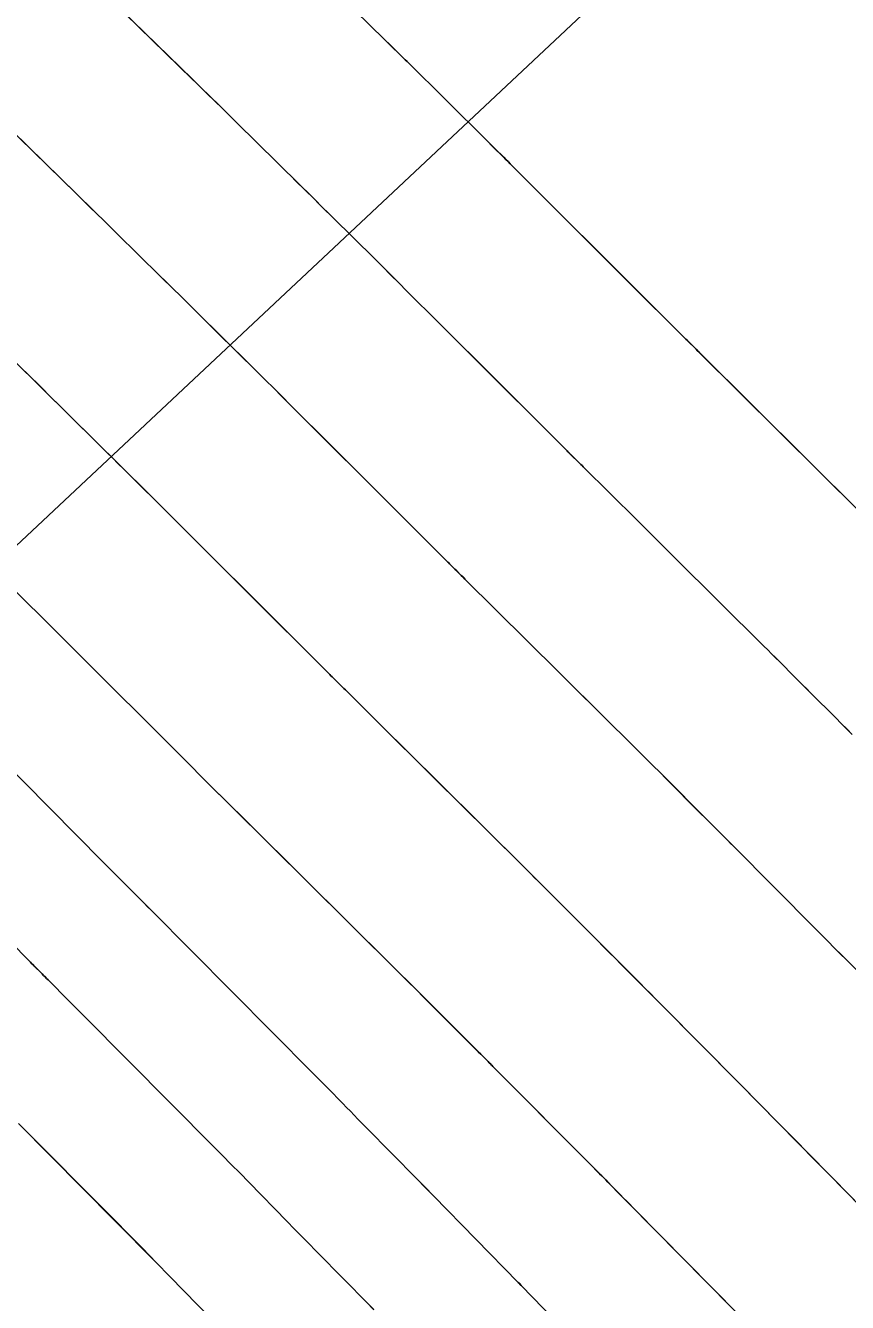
# Model space of a CAD drawing. Extents: x 954385 to 988206, y 1868364 to 1924553.
# Drawn here: x 955857.75 to 955877.93, y 1922853.85 to 1922885.18 of the extents above; entities that cross this region are included whole.
import ezdxf

# ---------------------------------------------------------------- set-up
doc = ezdxf.new("R2010")
doc.units = 0
for name, color, linetype in [('16', 7, 'Continuous'), ('26', 7, 'Continuous'), ('6', 7, 'Continuous'), ('7', 7, 'Continuous'), ('Default', 7, 'Continuous')]:
    doc.layers.add(name, color=color, linetype=linetype)

msp = doc.modelspace()

# ---------------------------------------------------------------- linework, layer by layer
at = {"layer": '16'}
for points in [[(955878.045, 1922867.785), (955877.91, 1922867.92), (955877.776, 1922868.055), (955877.641, 1922868.19), (955877.024, 1922868.807), (955876.928, 1922868.903), (955876.832, 1922868.998), (955876.737, 1922869.094), (955876.641, 1922869.19), (955876.258, 1922869.573), (955876.163, 1922869.668), (955876.067, 1922869.764), (955875.971, 1922869.859), (955875.875, 1922869.954), (955873.681, 1922872.13), (955873.452, 1922872.357), (955873.222, 1922872.585), (955872.993, 1922872.813), (955872.764, 1922873.04), (955871.442, 1922874.351), (955871.415, 1922874.379), (955871.387, 1922874.406), (955871.36, 1922874.433), (955871.332, 1922874.46), (955871.15, 1922874.639), (955871.065, 1922874.723), (955871.032, 1922874.756), (955870.998, 1922874.79), (955868.696, 1922877.086), (955868.498, 1922877.283), (955868.301, 1922877.481), (955868.103, 1922877.678), (955867.905, 1922877.875), (955867.115, 1922878.663), (955866.918, 1922878.86), (955866.72, 1922879.057), (955866.522, 1922879.254), (955866.323, 1922879.45), (955865.286, 1922880.475), (955865.061, 1922880.699), (955864.835, 1922880.922), (955864.384, 1922881.368), (955864.271, 1922881.48), (955864.158, 1922881.591), (955864.045, 1922881.703), (955863.932, 1922881.814), (955862.939, 1922882.79), (955862.757, 1922882.969), (955862.575, 1922883.147), (955862.212, 1922883.505), (955862.121, 1922883.594), (955862.029, 1922883.684), (955861.938, 1922883.773), (955861.847, 1922883.862), (955859.214, 1922886.428)], [(955878.249, 1922873.231), (955874.292, 1922877.156), (955874.266, 1922877.182), (955874.215, 1922877.233), (955873.999, 1922877.446), (955873.961, 1922877.483), (955873.922, 1922877.521), (955873.884, 1922877.559), (955873.846, 1922877.597), (955873.438, 1922878.004), (955873.276, 1922878.165), (955873.115, 1922878.326), (955869.701, 1922881.733), (955869.648, 1922881.785), (955869.596, 1922881.838), (955869.543, 1922881.89), (955869.49, 1922881.942), (955869.226, 1922882.203), (955869.068, 1922882.36), (955867.117, 1922884.29), (955867.071, 1922884.336), (955867.024, 1922884.381), (955866.978, 1922884.427), (955866.932, 1922884.472), (955866.7, 1922884.7), (955866.561, 1922884.837), (955865.106, 1922886.268)], [(955855.834, 1922884.138), (955859.005, 1922881.048), (955859.088, 1922880.967), (955859.17, 1922880.886), (955859.253, 1922880.805), (955859.336, 1922880.724), (955859.831, 1922880.238), (955859.996, 1922880.075), (955861.06, 1922879.029), (955861.176, 1922878.915), (955861.291, 1922878.802), (955861.407, 1922878.688), (955861.522, 1922878.574), (955862.099, 1922878.003), (955862.445, 1922877.661), (955863.437, 1922876.68), (955863.641, 1922876.478), (955863.844, 1922876.277), (955864.047, 1922876.074), (955864.25, 1922875.872), (955865.271, 1922874.854), (955865.746, 1922874.38), (955866.222, 1922873.906), (955868.097, 1922872.035), (955868.119, 1922872.013), (955868.141, 1922871.992), (955868.163, 1922871.97), (955868.184, 1922871.949), (955868.45, 1922871.687), (955868.495, 1922871.642), (955868.54, 1922871.598), (955870.841, 1922869.316), (955871.305, 1922868.856), (955871.768, 1922868.397), (955872.833, 1922867.34), (955872.996, 1922867.179), (955873.158, 1922867.017), (955873.321, 1922866.856), (955873.483, 1922866.694), (955874.387, 1922865.79), (955874.59, 1922865.587), (955874.86, 1922865.316), (955874.928, 1922865.249), (955874.996, 1922865.181), (955875.063, 1922865.113), (955875.131, 1922865.045), (955877.136, 1922863.028), (955877.4, 1922862.763), (955877.664, 1922862.497), (955877.73, 1922862.431), (955877.796, 1922862.365), (955877.861, 1922862.298), (955877.927, 1922862.232), (955881.766, 1922858.336)], [(955857.454, 1922876.966), (955858.125, 1922876.307), (955858.275, 1922876.159), (955858.424, 1922876.012), (955858.574, 1922875.864), (955858.724, 1922875.717), (955859.624, 1922874.826), (955859.758, 1922874.693), (955859.893, 1922874.56), (955860.027, 1922874.427), (955860.162, 1922874.294), (955860.7, 1922873.763), (955860.834, 1922873.63), (955860.969, 1922873.496), (955861.103, 1922873.363), (955861.237, 1922873.23), (955862.293, 1922872.176), (955862.514, 1922871.956), (955862.734, 1922871.736), (955862.955, 1922871.516), (955863.176, 1922871.296), (955865.197, 1922869.279), (955865.224, 1922869.253), (955865.25, 1922869.227), (955865.276, 1922869.201), (955865.303, 1922869.175), (955865.479, 1922869.002), (955865.567, 1922868.914), (955865.603, 1922868.879), (955865.638, 1922868.844), (955866.968, 1922867.526), (955867.196, 1922867.301), (955867.423, 1922867.075), (955867.651, 1922866.85), (955867.878, 1922866.624), (955870.079, 1922864.442), (955870.165, 1922864.357), (955870.25, 1922864.272), (955870.336, 1922864.186), (955870.421, 1922864.101), (955870.763, 1922863.76), (955870.933, 1922863.589), (955871.104, 1922863.418), (955871.828, 1922862.695), (955871.954, 1922862.568), (955872.081, 1922862.442), (955872.207, 1922862.315), (955872.333, 1922862.188), (955872.838, 1922861.681), (955872.964, 1922861.554), (955873.09, 1922861.427), (955873.216, 1922861.3), (955873.342, 1922861.173), (955874.426, 1922860.084), (955874.648, 1922859.86), (955874.871, 1922859.635), (955875.093, 1922859.411), (955875.314, 1922859.186), (955877.17, 1922857.304), (955877.338, 1922857.133), (955877.507, 1922856.962), (955877.675, 1922856.791), (955877.843, 1922856.62), (955878.751, 1922855.7)], [(955857.505, 1922871.298), (955857.799, 1922871.007), (955858.093, 1922870.716), (955858.386, 1922870.424), (955858.68, 1922870.132), (955861.857, 1922866.964), (955862.007, 1922866.813), (955862.351, 1922866.471), (955862.367, 1922866.454), (955862.401, 1922866.421), (955862.631, 1922866.194), (955862.671, 1922866.155), (955862.711, 1922866.116), (955862.75, 1922866.077), (955862.79, 1922866.037), (955866.651, 1922862.211), (955866.789, 1922862.074), (955866.927, 1922861.937), (955867.204, 1922861.663), (955867.273, 1922861.594), (955867.342, 1922861.526), (955867.411, 1922861.457), (955867.479, 1922861.388), (955868.868, 1922860.001), (955868.987, 1922859.881), (955869.106, 1922859.762), (955869.136, 1922859.732), (955869.166, 1922859.702), (955869.196, 1922859.673), (955869.225, 1922859.643), (955871.443, 1922857.413), (955871.594, 1922857.262), (955871.846, 1922857.008), (955871.896, 1922856.958), (955871.946, 1922856.907), (955871.996, 1922856.856), (955872.047, 1922856.805), (955872.393, 1922856.454), (955872.542, 1922856.303), (955872.691, 1922856.151), (955875.89, 1922852.908)], [(955856.398, 1922867.941), (955859.651, 1922864.662), (955859.732, 1922864.581), (955859.812, 1922864.5), (955860.05, 1922864.261), (955860.086, 1922864.225), (955860.321, 1922863.99), (955860.361, 1922863.95), (955860.402, 1922863.909), (955860.442, 1922863.869), (955860.482, 1922863.829), (955860.663, 1922863.647), (955860.75, 1922863.56), (955860.837, 1922863.472), (955864.797, 1922859.487), (955864.89, 1922859.393), (955864.983, 1922859.299), (955865.076, 1922859.204), (955865.169, 1922859.11), (955865.54, 1922858.73), (955865.633, 1922858.635), (955865.726, 1922858.541), (955865.819, 1922858.446), (955865.912, 1922858.351), (955866.951, 1922857.298), (955867.155, 1922857.091), (955867.359, 1922856.883), (955867.563, 1922856.676), (955867.766, 1922856.468), (955869.849, 1922854.343), (955869.876, 1922854.315), (955869.923, 1922854.266), (955869.93, 1922854.259), (955873.374, 1922850.713)], [(955866.301, 1922853.675), (955866.124, 1922853.856), (955865.946, 1922854.036), (955865.769, 1922854.217), (955865.591, 1922854.397), (955864.881, 1922855.118), (955864.703, 1922855.298), (955864.525, 1922855.479), (955864.348, 1922855.659), (955864.171, 1922855.84), (955863.233, 1922856.799), (955863.018, 1922857.019), (955862.802, 1922857.239), (955862.585, 1922857.458), (955862.368, 1922857.677), (955859.208, 1922860.857), (955859.11, 1922860.955), (955859.013, 1922861.053), (955858.915, 1922861.151), (955858.818, 1922861.249), (955858.304, 1922861.765), (955858.268, 1922861.801), (955858.232, 1922861.837), (955858.196, 1922861.873), (955858.16, 1922861.909), (955857.944, 1922862.125), (955857.893, 1922862.177), (955857.871, 1922862.199), (955857.346, 1922862.727)], [(955863.023, 1922852.724), (955861.297, 1922854.489), (955860.959, 1922854.834), (955860.62, 1922855.179), (955860.28, 1922855.523), (955859.94, 1922855.866), (955857.578, 1922858.242)]]:
    msp.add_lwpolyline(points, dxfattribs=at)
at = {"layer": '26'}
msp.add_lwpolyline([(955907.131, 1922918.928), (955752.999, 1922774.431), (955754.738, 1922780.174), (955752.999, 1922774.431), (955758.842, 1922775.796)], dxfattribs=at)
at = {"layer": '6'}
msp.add_lwpolyline([(955857.74, 1922876.685), (955858.197, 1922876.237), (955858.311, 1922876.125), (955858.425, 1922876.012), (955858.539, 1922875.9), (955858.652, 1922875.788), (955859.625, 1922874.826), (955859.894, 1922874.561), (955860.163, 1922874.295), (955860.701, 1922873.763), (955860.836, 1922873.63), (955860.97, 1922873.497), (955861.104, 1922873.364), (955861.238, 1922873.23), (955862.294, 1922872.177), (955862.514, 1922871.957), (955862.735, 1922871.737), (955862.955, 1922871.517), (955863.176, 1922871.297), (955865.197, 1922869.279), (955865.223, 1922869.253), (955865.249, 1922869.227), (955865.276, 1922869.201), (955865.302, 1922869.175), (955865.496, 1922868.984), (955865.567, 1922868.915), (955865.603, 1922868.88), (955865.638, 1922868.845), (955868.006, 1922866.496), (955868.23, 1922866.274), (955868.455, 1922866.051), (955868.679, 1922865.829), (955868.904, 1922865.606), (955870.079, 1922864.441), (955870.164, 1922864.356), (955870.25, 1922864.271), (955870.336, 1922864.186), (955870.421, 1922864.101), (955870.762, 1922863.759), (955870.933, 1922863.588), (955871.104, 1922863.417), (955871.793, 1922862.728), (955871.936, 1922862.584), (955872.08, 1922862.44), (955872.223, 1922862.297), (955872.366, 1922862.153), (955873.622, 1922860.89), (955873.747, 1922860.764), (955873.872, 1922860.639), (955873.997, 1922860.513), (955874.121, 1922860.388), (955874.621, 1922859.886), (955874.746, 1922859.761), (955874.87, 1922859.635), (955874.995, 1922859.509), (955875.119, 1922859.383), (955875.901, 1922858.59), (955876.073, 1922858.416), (955876.245, 1922858.242), (955876.417, 1922858.068), (955876.588, 1922857.894), (955878.752, 1922855.7)], dxfattribs=at)
at = {"layer": '7'}
for points in [[(955859.213, 1922886.428), (955861.846, 1922883.861), (955861.938, 1922883.772), (955862.029, 1922883.683), (955862.12, 1922883.594), (955862.211, 1922883.504), (955862.575, 1922883.147), (955862.666, 1922883.058), (955862.757, 1922882.968), (955862.848, 1922882.879), (955862.939, 1922882.789), (955863.931, 1922881.814), (955864.044, 1922881.702), (955864.157, 1922881.591), (955864.27, 1922881.48), (955864.383, 1922881.368), (955864.834, 1922880.922), (955864.947, 1922880.81), (955865.06, 1922880.699), (955865.173, 1922880.587), (955865.286, 1922880.475), (955866.323, 1922879.449), (955866.521, 1922879.253), (955866.719, 1922879.056), (955866.917, 1922878.86), (955867.114, 1922878.663), (955867.904, 1922877.874), (955868.101, 1922877.677), (955868.299, 1922877.48), (955868.496, 1922877.283), (955868.694, 1922877.086), (955870.998, 1922874.789), (955871.015, 1922874.772), (955871.031, 1922874.756), (955871.048, 1922874.739), (955871.065, 1922874.722), (955871.151, 1922874.639), (955871.185, 1922874.606), (955871.202, 1922874.589), (955871.332, 1922874.46), (955871.36, 1922874.433), (955871.387, 1922874.406), (955871.415, 1922874.379), (955871.442, 1922874.351), (955872.764, 1922873.04), (955872.993, 1922872.813), (955873.222, 1922872.585), (955873.452, 1922872.358), (955873.681, 1922872.13), (955875.875, 1922869.955), (955875.971, 1922869.86), (955876.067, 1922869.764), (955876.163, 1922869.669), (955876.258, 1922869.573), (955876.641, 1922869.19), (955876.832, 1922868.998), (955877.023, 1922868.807), (955877.64, 1922868.189), (955877.775, 1922868.054), (955877.909, 1922867.919), (955878.044, 1922867.784)], [(955865.106, 1922886.267), (955866.561, 1922884.837), (955866.654, 1922884.746), (955866.747, 1922884.655), (955866.932, 1922884.473), (955866.978, 1922884.427), (955867.025, 1922884.381), (955867.071, 1922884.336), (955867.117, 1922884.29), (955869.069, 1922882.36), (955869.175, 1922882.256), (955869.28, 1922882.152), (955869.491, 1922881.943), (955869.544, 1922881.891), (955869.597, 1922881.838), (955869.649, 1922881.786), (955869.702, 1922881.734), (955873.114, 1922878.326), (955873.194, 1922878.245), (955873.275, 1922878.165), (955873.356, 1922878.084), (955873.437, 1922878.004), (955873.846, 1922877.596), (955873.884, 1922877.558), (955873.922, 1922877.52), (955873.96, 1922877.483), (955873.999, 1922877.445), (955874.215, 1922877.233), (955874.241, 1922877.207), (955874.286, 1922877.163), (955874.293, 1922877.157), (955878.249, 1922873.231)], [(955855.83, 1922884.141), (955859.005, 1922881.046), (955859.087, 1922880.966), (955859.17, 1922880.885), (955859.252, 1922880.804), (955859.334, 1922880.723), (955859.663, 1922880.4), (955859.745, 1922880.319), (955859.828, 1922880.238), (955859.91, 1922880.157), (955859.992, 1922880.077), (955861.059, 1922879.029), (955861.175, 1922878.916), (955861.291, 1922878.802), (955861.406, 1922878.688), (955861.521, 1922878.574), (955861.982, 1922878.118), (955862.098, 1922878.004), (955862.213, 1922877.89), (955862.328, 1922877.776), (955862.443, 1922877.662), (955863.437, 1922876.68), (955863.641, 1922876.479), (955863.844, 1922876.277), (955864.048, 1922876.074), (955864.251, 1922875.872), (955865.273, 1922874.853), (955865.512, 1922874.615), (955865.75, 1922874.378), (955865.988, 1922874.14), (955866.226, 1922873.903), (955868.097, 1922872.035), (955868.119, 1922872.013), (955868.141, 1922871.991), (955868.162, 1922871.97), (955868.184, 1922871.948), (955868.294, 1922871.84), (955868.337, 1922871.797), (955868.45, 1922871.687), (955868.473, 1922871.665), (955868.495, 1922871.643), (955868.517, 1922871.62), (955868.54, 1922871.598), (955870.843, 1922869.315), (955871.074, 1922869.085), (955871.306, 1922868.855), (955871.538, 1922868.626), (955871.769, 1922868.396), (955872.834, 1922867.34), (955872.996, 1922867.179), (955873.158, 1922867.018), (955873.32, 1922866.856), (955873.482, 1922866.694), (955874.317, 1922865.858), (955874.452, 1922865.722), (955874.588, 1922865.587), (955874.859, 1922865.315), (955874.927, 1922865.247), (955874.995, 1922865.18), (955875.062, 1922865.112), (955875.13, 1922865.044), (955877.135, 1922863.028), (955877.267, 1922862.896), (955877.399, 1922862.763), (955877.663, 1922862.497), (955877.729, 1922862.431), (955877.795, 1922862.364), (955877.861, 1922862.298), (955877.927, 1922862.231), (955881.74, 1922858.359)], [(955875.098, 1922853.712), (955872.546, 1922856.299), (955872.246, 1922856.603), (955871.945, 1922856.906), (955871.645, 1922857.209), (955871.344, 1922857.512), (955869.63, 1922859.234), (955869.537, 1922859.328), (955869.444, 1922859.421), (955869.224, 1922859.642), (955869.194, 1922859.672), (955869.165, 1922859.702), (955869.135, 1922859.731), (955869.105, 1922859.761), (955868.927, 1922859.94), (955868.867, 1922859.999), (955867.738, 1922861.129), (955867.54, 1922861.327), (955867.341, 1922861.525), (955867.143, 1922861.722), (955866.944, 1922861.92), (955863.29, 1922865.542), (955863.174, 1922865.657), (955863.059, 1922865.771), (955862.79, 1922866.037), (955862.751, 1922866.077), (955862.711, 1922866.116), (955862.671, 1922866.155), (955862.631, 1922866.194), (955862.367, 1922866.454), (955862.35, 1922866.471), (955862.007, 1922866.813), (955861.856, 1922866.963), (955858.68, 1922870.132), (955858.387, 1922870.425), (955858.094, 1922870.716), (955857.8, 1922871.008), (955857.505, 1922871.299)], [(955873.375, 1922850.714), (955869.93, 1922854.259), (955869.903, 1922854.287), (955869.869, 1922854.322), (955869.849, 1922854.342), (955867.766, 1922856.467), (955867.562, 1922856.675), (955867.358, 1922856.882), (955867.154, 1922857.09), (955866.95, 1922857.297), (955865.912, 1922858.351), (955865.819, 1922858.446), (955865.726, 1922858.54), (955865.633, 1922858.635), (955865.54, 1922858.73), (955865.169, 1922859.109), (955865.076, 1922859.204), (955864.983, 1922859.298), (955864.89, 1922859.393), (955864.797, 1922859.487), (955860.837, 1922863.472), (955860.706, 1922863.603), (955860.482, 1922863.829), (955860.442, 1922863.869), (955860.402, 1922863.91), (955860.361, 1922863.95), (955860.321, 1922863.99), (955860.083, 1922864.228), (955860.05, 1922864.261), (955860.046, 1922864.264), (955859.812, 1922864.5), (955859.731, 1922864.581), (955859.651, 1922864.662), (955856.399, 1922867.941)], [(955857.346, 1922862.727), (955857.87, 1922862.199), (955857.892, 1922862.177), (955857.944, 1922862.125), (955857.959, 1922862.111), (955858.161, 1922861.909), (955858.197, 1922861.873), (955858.233, 1922861.837), (955858.269, 1922861.801), (955858.305, 1922861.765), (955858.818, 1922861.249), (955859.012, 1922861.053), (955859.207, 1922860.857), (955862.368, 1922857.676), (955862.585, 1922857.457), (955862.801, 1922857.238), (955863.017, 1922857.019), (955863.233, 1922856.799), (955864.171, 1922855.84), (955864.348, 1922855.659), (955864.525, 1922855.478), (955864.703, 1922855.298), (955864.88, 1922855.117), (955865.591, 1922854.396), (955865.768, 1922854.216), (955865.946, 1922854.035), (955866.123, 1922853.855), (955866.3, 1922853.674)], [(955863.023, 1922852.724), (955861.297, 1922854.489), (955860.958, 1922854.834), (955860.619, 1922855.178), (955860.28, 1922855.522), (955859.939, 1922855.865), (955857.578, 1922858.242)]]:
    msp.add_lwpolyline(points, dxfattribs=at)
at = {"layer": 'Default'}
msp.add_arc((955068.332, 1922107.114), 1145.916, 31.460692, 46.414195, dxfattribs=at)

doc.saveas('drawing.dxf')
